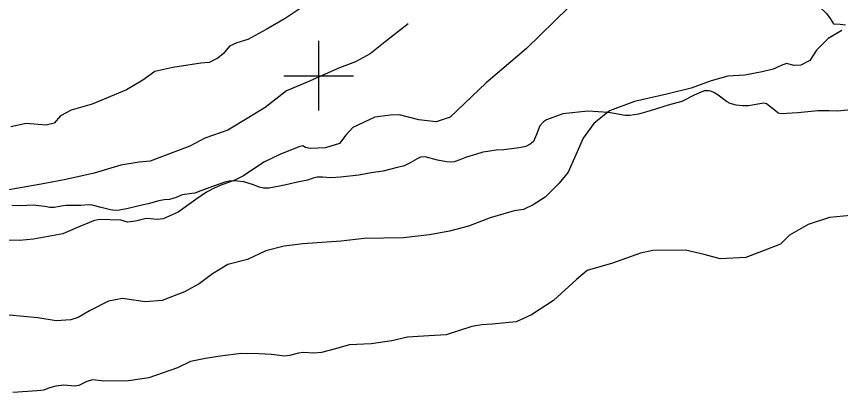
# Model space of a CAD drawing. Extents: x 646142 to 649934, y 5874075 to 5876351.
# Drawn here: x 647913 to 648150.2, y 5874509 to 5874617 of the extents above; entities that cross this region are included whole.
import ezdxf

# ---------------------------------------------------------------- set-up
doc = ezdxf.new("R2010")
doc.units = 0
for name, color, linetype in [('Niveau 1', 7, 'Continuous'), ('Niveau 2', 7, 'Continuous'), ('Niveau 22', 7, 'Continuous'), ('Niveau 61', 7, 'Continuous')]:
    doc.layers.add(name, color=color, linetype=linetype)

msp = doc.modelspace()

# ---------------------------------------------------------------- linework, layer by layer
at = {"layer": 'Niveau 1'}
msp.add_lwpolyline([(648025.76, 5874614.96), (648019.2, 5874609.77), (648014.86, 5874606.3), (648010.65, 5874604), (648006.03, 5874602.25), (647996.73, 5874598.16), (647990.77, 5874595.69), (647984.59, 5874590.85), (647979.4, 5874587.76), (647973.89, 5874584.4), (647967.22, 5874582.09), (647962.89, 5874579.78), (647951.5, 5874575.48), (647948.38, 5874575.17), (647943.09, 5874574.29), (647935.36, 5874571.99), (647927.23, 5874570.24), (647921.16, 5874569.04), (647908.05, 5874566.79)], dxfattribs=at)
at = {"layer": 'Niveau 2'}
for points in [[(648150.52, 5874634.61), (648145.86, 5874631.91), (648140.15, 5874629.11), (648134.17, 5874624.28), (648132.67, 5874622.84), (648132.24, 5874621.27), (648132.68, 5874620.38), (648134, 5874620.04), (648138.2, 5874620.34), (648142.17, 5874620.51), (648144.11, 5874619.88), (648146.18, 5874617.86), (648147.26, 5874616.44), (648148.23, 5874614.9), (648150.11, 5874614.85), (648151.66, 5874614.66)], [(647994.66, 5874619.32), (647990.39, 5874616.44), (647984.86, 5874613.31), (647979.66, 5874610.46), (647976.49, 5874609.44), (647974.36, 5874608.52), (647972.59, 5874606.36), (647970.97, 5874605.03), (647968.52, 5874603.85), (647966.09, 5874603.6), (647958.04, 5874602.33), (647952.9, 5874601.22), (647949.41, 5874598.77), (647944.67, 5874595.96), (647934.8, 5874591.81), (647928.78, 5874590.16), (647925.68, 5874588.44), (647923.9, 5874586.4), (647921.62, 5874585.82), (647915.85, 5874586.29), (647911.39, 5874585.37)], [(648071.91, 5874619.58), (648059.83, 5874607.82), (648048.27, 5874597.98), (648037.89, 5874588.15), (648033.8, 5874586.81), (648028.83, 5874587.36), (648023.3, 5874588.8), (648020.74, 5874588.66), (648016.23, 5874588.09), (648009.85, 5874585.1), (648007.84, 5874582.91), (648005.97, 5874580.5), (648001.99, 5874579.28), (647997.56, 5874579.06), (647996.24, 5874579.4), (647995.49, 5874579.91), (647994.35, 5874579.56), (647988.83, 5874577.37)], [(648150.64, 5874613.03), (648146.64, 5874610.75), (648143.34, 5874607.37), (648141.41, 5874604.36), (648138.84, 5874603.04), (648136.85, 5874602.96), (648134.68, 5874603.56), (648133.1, 5874602.93), (648130.86, 5874601.89), (648127.65, 5874601.1), (648122.7, 5874600.13), (648117.8, 5874599.87), (648113, 5874598.57), (648107.23, 5874596.46), (648100.25, 5874594.71), (648090.95, 5874592.6), (648083.72, 5874589.88), (648079.26, 5874586.26), (648076.16, 5874582.08), (648074.05, 5874577.29), (648071.85, 5874572.26), (648069.22, 5874569.18), (648065.17, 5874565.14)], [(647988.83, 5874577.37), (647984.25, 5874575.15), (647978.43, 5874571.29), (647975.86, 5874569.97), (647971.68, 5874568.5), (647970.11, 5874567.76), (647967.77, 5874566.58), (647964.71, 5874564.4), (647959.56, 5874560.84), (647955.3, 5874558.89), (647953.68, 5874558.73), (647950.38, 5874558.98), (647947.29, 5874558.2), (647944.97, 5874557.97), (647943.05, 5874558.48), (647936.82, 5874558.67), (647935.22, 5874558.28), (647930.15, 5874556.25), (647926.34, 5874554.57), (647917.94, 5874553.03), (647913.89, 5874552.62), (647909.31, 5874552.75)], [(648065.17, 5874565.14), (648061.75, 5874562.92), (648058.95, 5874561.59), (648056.29, 5874561.2), (648049.34, 5874559.21), (648043.12, 5874556.83), (648037.64, 5874555.34), (648031.88, 5874554.29), (648024.34, 5874553.42), (648013.1, 5874553.22), (648006.5, 5874552.44), (647995.43, 5874551.68), (647990.1, 5874551.03), (647984.84, 5874549.68), (647979.58, 5874547.16), (647973.86, 5874545.76), (647969.43, 5874543.09), (647965.61, 5874540.24), (647961.38, 5874537.94), (647954.95, 5874535.42), (647950.06, 5874535.05), (647943.52, 5874536.03), (647939.49, 5874535.27), (647934.02, 5874532.5), (647930.81, 5874530.53), (647928.65, 5874529.85), (647924.46, 5874529.54), (647919.21, 5874530.42), (647910.92, 5874531.23)], [(648153.11, 5874559.87), (648147.06, 5874559.27), (648140.92, 5874557.24), (648135.58, 5874554.24), (648132.9, 5874551.62), (648122.94, 5874547.8), (648115.58, 5874547.41), (648111, 5874548.6), (648105.59, 5874549.93), (648096.21, 5874549.81), (648092.65, 5874548.98), (648084.59, 5874546.18), (648077.28, 5874544.03), (648074.25, 5874541.5), (648067.57, 5874535.43), (648061.28, 5874531.27), (648056.9, 5874529.31), (648049.92, 5874528.61), (648047, 5874528.43)], [(648047, 5874528.43), (648044.12, 5874527.91), (648036.72, 5874525.52), (648031.7, 5874525.25), (648025.63, 5874524.87), (648021.04, 5874523.83), (648015.13, 5874523), (648008.94, 5874522.73), (648004.48, 5874521.46), (648000.82, 5874520.5), (647998.61, 5874520.28), (647995.66, 5874520.45), (647994.26, 5874520.31), (647991.64, 5874519.58), (647990.24, 5874519.44), (647986.44, 5874519.88), (647982.78, 5874520.1), (647977.72, 5874520.18), (647971.68, 5874519.45), (647967.41, 5874518.79), (647963.15, 5874517.89), (647959.34, 5874516.1), (647951.17, 5874513.16), (647945.27, 5874512.34), (647938.23, 5874512.22), (647935.03, 5874512.6), (647933.3, 5874512.19), (647930.96, 5874511.02), (647929.81, 5874510.78), (647926.72, 5874511.06), (647924.4, 5874510.83), (647922.57, 5874510.29), (647920.88, 5874509.65), (647919.02, 5874509.46), (647912.02, 5874508.99)]]:
    msp.add_lwpolyline(points, dxfattribs=at)
at = {"layer": 'Niveau 22'}
for points in [[(648155.06, 5874590.45), (648149.37, 5874589.81), (648146.95, 5874589.97), (648143.67, 5874589.9), (648137.98, 5874589.36), (648133.18, 5874589.05), (648132.28, 5874589.3), (648131.5, 5874589.91), (648128.89, 5874591.98), (648128.16, 5874592.1), (648127.01, 5874591.94), (648123.69, 5874591.34), (648122.05, 5874591.33), (648120.14, 5874591.58), (648118.46, 5874592.05), (648117.39, 5874592.62), (648115.05, 5874594.38), (648113.92, 5874595.1), (648112.91, 5874595.53), (648112.18, 5874595.66), (648111.07, 5874595.65), (648110.32, 5874595.38), (648108.09, 5874594.45), (648104.55, 5874592.61), (648100.6, 5874591.56), (648095.44, 5874589.91), (648092.11, 5874588.97), (648089.58, 5874588.59), (648088.28, 5874588.56), (648083.47, 5874589.42), (648077.48, 5874589.84), (648070.32, 5874589.02), (648065.57, 5874587.35), (648064.71, 5874586.78), (648063.63, 5874585.6), (648062.73, 5874583.13), (648061.84, 5874581.15), (648060.9, 5874580.37), (648059.67, 5874579.71), (648057.69, 5874579.3), (648053.35, 5874578.74), (648051.14, 5874578.6), (648048.67, 5874578.23), (648047.24, 5874578.08), (648045.19, 5874577.33), (648042.61, 5874576.62), (648040.62, 5874575.87), (648039.03, 5874575.31), (648038.08, 5874575.21), (648036.77, 5874575.26), (648034.21, 5874575.71), (648030.67, 5874576.74), (648029.32, 5874576.64), (648028.37, 5874576.1), (648026.36, 5874575.02), (648024.43, 5874574.04), (648022.59, 5874573.64), (648018.55, 5874572.63)], [(648018.55, 5874572.63), (648015.17, 5874572.12), (648011.57, 5874571.45), (648006.28, 5874570.83), (648003.49, 5874570.67), (648001.16, 5874570.86), (647999.56, 5874570.83), (647998.48, 5874570.62), (647996.8, 5874570.05), (647993.97, 5874569.41), (647990.15, 5874568.52), (647985.8, 5874567.71), (647984.15, 5874567.73), (647982.92, 5874567.98), (647981.3, 5874568.68), (647978.46, 5874569.53), (647976.7, 5874569.68), (647974.61, 5874569.79), (647973.01, 5874569.43), (647969.43, 5874568.22), (647966.09, 5874566.9), (647964.38, 5874566.23), (647963.47, 5874566.18), (647960.76, 5874565.75), (647959.01, 5874565.03), (647957.09, 5874564.48), (647955.56, 5874564.32), (647954, 5874564.05), (647950.9, 5874563.19), (647948.78, 5874562.72), (647945.21, 5874561.85), (647942.66, 5874561.34), (647941.41, 5874561.3), (647940.08, 5874561.5), (647937.45, 5874562.18), (647934.78, 5874562.81), (647933.8, 5874562.95), (647931.6, 5874562.76), (647929.53, 5874562.68), (647927.26, 5874562.73), (647925.88, 5874562.53), (647923.89, 5874562.17), (647922.64, 5874562.18), (647921.22, 5874562.42), (647919.45, 5874562.66), (647917.9, 5874562.78), (647914.1, 5874562.67), (647911.73, 5874562.7)]]:
    msp.add_lwpolyline(points, dxfattribs=at)
at = {"layer": 'Niveau 61'}
for points in [[(648000, 5874610), (648000, 5874600), (648000, 5874590)], [(647990, 5874600), (648000, 5874600), (648010, 5874600)]]:
    msp.add_lwpolyline(points, dxfattribs=at)

doc.saveas('drawing.dxf')
